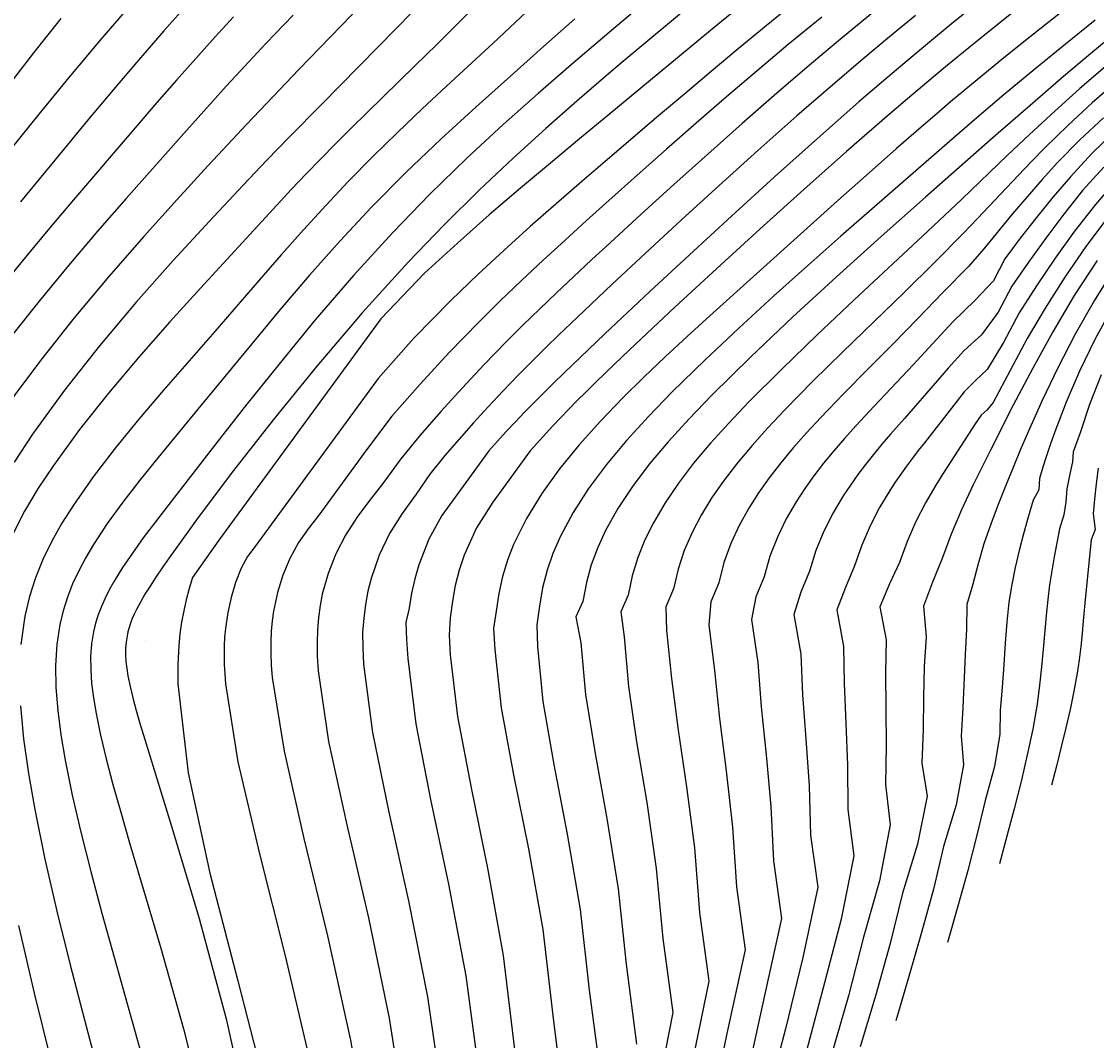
# Model space of a CAD drawing. Extents: x 2356077 to 2359823, y 225951 to 227822.
# Drawn here: x 2357104.3 to 2357171.2, y 227396.4 to 227459.7 of the extents above; entities that cross this region are included whole.
import ezdxf

# ---------------------------------------------------------------- set-up
doc = ezdxf.new("R2010")
doc.units = 0
for name, color, linetype in [('DTM Contours Major', 7, 'Continuous'), ('DTM Contours Minor', 7, 'Continuous'), ('PH Exist DTM Point', 7, 'Continuous')]:
    doc.layers.add(name, color=color, linetype=linetype)

msp = doc.modelspace()

# ---------------------------------------------------------------- linework, layer by layer
at = {"layer": 'DTM Contours Major'}
for points in [[(2357151.815, 227463), (2357147.175, 227459.177), (2357140.787, 227453.888), (2357139.035, 227452.443), (2357137.223, 227450.941), (2357135.352, 227449.37), (2357133.422, 227447.716), (2357131.435, 227445.966), (2357129.391, 227444.108), (2357126.686, 227441.267), (2357116.61, 227427.506), (2357114.98, 227425.186), (2357114.767, 227424.498), (2357114.582, 227423.806), (2357114.424, 227423.108), (2357114.294, 227422.401), (2357114.192, 227421.682), (2357114.118, 227420.949), (2357114.091, 227420.566), (2357114.072, 227420.179), (2357114.059, 227419.787), (2357114.054, 227419.389), (2357114.056, 227418.986), (2357114.065, 227418.577), (2357114.699, 227413.05), (2357116.057, 227406.821), (2357117.796, 227400.12), (2357119.571, 227393.177)], [(2357133.027, 227461.159), (2357131.599, 227459.732), (2357130.187, 227458.333), (2357128.8, 227456.973), (2357125.809, 227454.068), (2357124.839, 227453.117), (2357123.877, 227452.161), (2357122.92, 227451.19), (2357122.028, 227450.264), (2357121.13, 227449.314), (2357120.216, 227448.333), (2357118.309, 227446.262), (2357115.472, 227443.17), (2357113.563, 227441.065), (2357111.632, 227438.878), (2357109.741, 227436.642), (2357107.95, 227434.39), (2357106.32, 227432.154), (2357105.378, 227430.727), (2357104.536, 227429.304), (2357103.8, 227427.872)], [(2357114.789, 227460.938), (2357113.196, 227459.154), (2357111.619, 227457.338), (2357110.057, 227455.503), (2357108.514, 227453.66), (2357106.99, 227451.822), (2357104.283, 227448.539)], [(2357163.418, 227460.607), (2357162.134, 227459.564), (2357160.792, 227458.462), (2357159.39, 227457.295), (2357157.927, 227456.057), (2357156.4, 227454.744), (2357153.817, 227452.475), (2357151.145, 227450.078), (2357148.466, 227447.637), (2357145.86, 227445.235), (2357143.409, 227442.954), (2357140.624, 227440.34), (2357139.043, 227438.84), (2357138.079, 227437.913), (2357137.442, 227437.292), (2357136.825, 227436.683), (2357136.225, 227436.08), (2357135.636, 227435.477), (2357135.053, 227434.868), (2357134.472, 227434.248), (2357133.399, 227433.057), (2357132.458, 227431.779), (2357130.471, 227429.03), (2357129.669, 227427.559), (2357129.043, 227425.966), (2357128.793, 227425.109), (2357128.594, 227424.217), (2357128.449, 227423.283), (2357128.222, 227422.394), (2357128.28, 227421.311), (2357128.362, 227420.156), (2357128.855, 227416.1), (2357129.775, 227411.392), (2357130.889, 227406.134), (2357131.964, 227400.431), (2357132.767, 227394.386)], [(2357171.694, 227456.912), (2357170.133, 227455.571), (2357168.569, 227454.169), (2357167.009, 227452.724), (2357165.641, 227451.423), (2357162.803, 227448.705), (2357160.654, 227446.684), (2357156.09, 227442.43), (2357153.802, 227440.271), (2357151.596, 227438.14), (2357149.536, 227436.074), (2357148.304, 227434.782), (2357147.165, 227433.523), (2357146.123, 227432.284), (2357145.182, 227431.057), (2357144.346, 227429.829), (2357143.619, 227428.59), (2357143.094, 227427.526), (2357142.656, 227426.432), (2357142.308, 227425.292), (2357142.056, 227424.092), (2357141.597, 227423.049), (2357141.805, 227421.493), (2357142.075, 227418.403), (2357142.576, 227414.971), (2357143.204, 227411.193), (2357143.799, 227407.109), (2357144.203, 227402.758), (2357144.825, 227398.142), (2357143.636, 227392.05)], [(2357172.365, 227449.844), (2357171.095, 227448.373), (2357169.803, 227446.717), (2357168.587, 227445.021), (2357167.435, 227443.32), (2357166.349, 227441.631), (2357165.383, 227439.792), (2357164.371, 227438.107), (2357163.644, 227437.437), (2357162.943, 227436.73), (2357162.302, 227435.895), (2357160.467, 227433.562), (2357160.09, 227433.076), (2357159.72, 227432.591), (2357159.358, 227432.103), (2357159.004, 227431.609), (2357158.658, 227431.106), (2357158.32, 227430.59), (2357157.684, 227429.532), (2357157.095, 227428.404), (2357156.571, 227427.196), (2357156.129, 227425.903), (2357155.568, 227424.567), (2357155.017, 227423.167), (2357155.444, 227420.901), (2357155.479, 227418.603), (2357155.587, 227416.138), (2357155.69, 227413.52), (2357155.71, 227410.761), (2357156.09, 227407.885), (2357155.297, 227403.952), (2357154.249, 227399.997), (2357153.166, 227395.854)], [(2357171.455, 227437.783), (2357170.735, 227435.937), (2357170.153, 227434.166), (2357169.724, 227433), (2357169.682, 227432.377), (2357169.493, 227431.525), (2357169.326, 227430.698), (2357169.262, 227429.86), (2357169.131, 227429.087), (2357168.857, 227428.217), (2357168.691, 227427.342), (2357168.533, 227426.473), (2357168.384, 227425.603), (2357168.25, 227424.724), (2357168.134, 227423.828), (2357168.03, 227422.825), (2357167.85, 227420.727), (2357167.749, 227419.629), (2357167.626, 227418.494), (2357167.467, 227417.322), (2357167.198, 227415.767), (2357166.864, 227414.157), (2357166.478, 227412.503), (2357166.052, 227410.817), (2357165.6, 227409.108), (2357165.135, 227407.389)], [(2357104.164, 227403.563), (2357105.136, 227399.361), (2357106.179, 227395.095), (2357107.252, 227390.85), (2357109.321, 227382.769), (2357109.99, 227380.087), (2357110.588, 227377.546), (2357111.091, 227375.143), (2357111.477, 227372.876), (2357111.723, 227370.739), (2357111.806, 227368.731), (2357111.753, 227367.337), (2357111.603, 227366.003), (2357111.36, 227364.725), (2357111.028, 227363.496), (2357110.608, 227362.309), (2357110.105, 227361.158), (2357109.482, 227359.968), (2357108.771, 227358.81), (2357107.975, 227357.68), (2357107.097, 227356.575), (2357106.138, 227355.492), (2357105.103, 227354.429), (2357103.791, 227353.195)]]:
    msp.add_lwpolyline(points, dxfattribs=at)
at = {"layer": 'DTM Contours Minor'}
for points in [[(2357126.19, 227461.514), (2357121.584, 227456.761), (2357119.975, 227455.084), (2357118.329, 227453.344), (2357116.563, 227451.45), (2357115.933, 227450.769), (2357114.008, 227448.67), (2357111.931, 227446.36), (2357109.775, 227443.891), (2357107.612, 227441.314), (2357105.514, 227438.68), (2357103.554, 227436.041)], [(2357129.587, 227461.305), (2357127.657, 227459.333), (2357122.983, 227454.581), (2357121.003, 227452.563), (2357119.598, 227451.112), (2357118.11, 227449.557), (2357116.018, 227447.335), (2357113.778, 227444.894), (2357111.475, 227442.292), (2357109.192, 227439.586), (2357107.016, 227436.835), (2357105.029, 227434.096), (2357103.881, 227432.352)], [(2357147.317, 227461.905), (2357143.523, 227458.747), (2357141.662, 227457.184), (2357140.683, 227456.355), (2357138.861, 227454.792), (2357136.926, 227453.093), (2357134.895, 227451.252), (2357132.785, 227449.259), (2357130.61, 227447.11), (2357128.388, 227444.795), (2357125.527, 227441.626), (2357122.703, 227438.317), (2357120.004, 227435.004), (2357117.515, 227431.825), (2357115.326, 227428.916), (2357113.523, 227426.417), (2357113.086, 227425.79), (2357112.689, 227425.204), (2357112.33, 227424.655), (2357112.011, 227424.14), (2357111.73, 227423.655), (2357111.487, 227423.195), (2357111.351, 227422.909), (2357111.23, 227422.629), (2357111.124, 227422.355), (2357111.035, 227422.085), (2357110.96, 227421.817), (2357110.9, 227421.548), (2357110.842, 227421.171), (2357110.811, 227420.786), (2357110.808, 227420.388), (2357110.831, 227419.972), (2357110.88, 227419.533), (2357110.954, 227419.067), (2357111.086, 227418.413), (2357111.257, 227417.697), (2357111.468, 227416.913), (2357111.715, 227416.053), (2357111.998, 227415.11), (2357113.73, 227409.528), (2357115.38, 227403.986), (2357117.054, 227397.754), (2357118.538, 227391.138)], [(2357152.952, 227461.364), (2357150.636, 227459.469), (2357148.899, 227458.036), (2357147.212, 227456.632), (2357145.565, 227455.249), (2357143.948, 227453.881), (2357140.768, 227451.168), (2357139.173, 227449.798), (2357137.575, 227448.411), (2357135.969, 227446.993), (2357134.35, 227445.529), (2357132.713, 227444.006), (2357131.054, 227442.41), (2357128.72, 227440.062), (2357126.508, 227437.555), (2357118.791, 227427.016), (2357118.382, 227426.48), (2357117.994, 227425.77), (2357117.649, 227424.867), (2357117.37, 227423.948), (2357117.158, 227423.001), (2357117.015, 227422.012), (2357116.97, 227421.485), (2357116.943, 227420.942), (2357116.935, 227420.382), (2357116.946, 227419.803), (2357116.975, 227419.204), (2357117.022, 227418.584), (2357117.793, 227413.727), (2357119.13, 227408.012), (2357120.736, 227401.678), (2357122.313, 227394.964)], [(2357170.834, 227461.794), (2357168.136, 227459.662), (2357166.758, 227458.565), (2357165.382, 227457.457), (2357163.74, 227456.115), (2357162.918, 227455.434), (2357162.09, 227454.74), (2357161.252, 227454.03), (2357160.401, 227453.3), (2357158.739, 227451.855), (2357157.027, 227450.342), (2357155.28, 227448.782), (2357147.12, 227441.439), (2357145.727, 227440.17), (2357144.361, 227438.902), (2357143.026, 227437.628), (2357141.725, 227436.344), (2357140.334, 227434.904), (2357139.014, 227433.438), (2357137.789, 227431.944), (2357136.685, 227430.415), (2357135.725, 227428.849), (2357134.933, 227427.24), (2357134.552, 227426.258), (2357134.242, 227425.248), (2357134.006, 227424.199), (2357133.847, 227423.1), (2357133.682, 227422.011), (2357133.772, 227420.703), (2357134.156, 227417.077), (2357134.919, 227412.93), (2357135.851, 227408.322), (2357136.74, 227403.314), (2357137.375, 227397.966), (2357138.07, 227392.282)], [(2357111.173, 227460.842), (2357109.203, 227458.552), (2357107.279, 227456.254), (2357105.413, 227453.973), (2357103.615, 227451.737)], [(2357143.255, 227461.078), (2357141.011, 227459.168), (2357138.516, 227457.046), (2357136.465, 227455.268), (2357134.291, 227453.329), (2357132.032, 227451.236), (2357129.727, 227448.998), (2357127.416, 227446.62), (2357124.976, 227443.943), (2357122.603, 227441.189), (2357120.328, 227438.432), (2357118.18, 227435.747), (2357116.191, 227433.206), (2357113.496, 227429.729), (2357112.67, 227428.652), (2357111.914, 227427.646), (2357111.232, 227426.699), (2357110.626, 227425.804), (2357110.098, 227424.952), (2357109.799, 227424.418), (2357109.535, 227423.893), (2357109.304, 227423.375), (2357109.108, 227422.858), (2357108.946, 227422.338), (2357108.818, 227421.812), (2357108.698, 227421.06), (2357108.64, 227420.28), (2357108.643, 227419.465), (2357108.701, 227418.607), (2357108.813, 227417.7), (2357108.973, 227416.737), (2357109.251, 227415.391), (2357109.601, 227413.926), (2357110.023, 227412.331), (2357110.51, 227410.594), (2357111.061, 227408.704), (2357113.007, 227402.147), (2357114.417, 227397.144), (2357115.762, 227391.814)], [(2357117.521, 227460.024), (2357116.373, 227458.78), (2357115.169, 227457.446), (2357113.966, 227456.084), (2357112.757, 227454.696), (2357111.537, 227453.279), (2357107.574, 227448.646), (2357106.086, 227446.894), (2357104.591, 227445.101), (2357103.104, 227443.267)], [(2357121.23, 227460.135), (2357119.554, 227458.384), (2357118.737, 227457.517), (2357117.926, 227456.647), (2357117.072, 227455.717), (2357116.211, 227454.768), (2357114.435, 227452.782), (2357110.845, 227448.728), (2357109.072, 227446.7), (2357107.253, 227444.573), (2357105.429, 227442.367), (2357103.642, 227440.105)], [(2357135.702, 227460.311), (2357134.702, 227459.362), (2357133.67, 227458.396), (2357130.77, 227455.714), (2357129.256, 227454.304), (2357127.722, 227452.849), (2357126.183, 227451.347), (2357124.657, 227449.799), (2357123.254, 227448.313), (2357121.868, 227446.792), (2357120.492, 227445.243), (2357119.119, 227443.671), (2357116.352, 227440.482), (2357114.758, 227438.66), (2357113.172, 227436.837), (2357111.627, 227435.022), (2357110.156, 227433.22), (2357108.79, 227431.438), (2357107.564, 227429.682), (2357106.858, 227428.559), (2357106.228, 227427.44), (2357105.677, 227426.314), (2357105.21, 227425.17), (2357104.829, 227423.999), (2357104.54, 227422.79), (2357104.29, 227421.029)], [(2357154.093, 227460.017), (2357152.008, 227458.303), (2357150.071, 227456.679), (2357148.161, 227455.048), (2357146.28, 227453.418), (2357144.433, 227451.795), (2357142.621, 227450.188), (2357140.848, 227448.605), (2357139.467, 227447.364), (2357138.107, 227446.133), (2357136.764, 227444.898), (2357135.431, 227443.648), (2357134.104, 227442.373), (2357132.776, 227441.059), (2357130.933, 227439.164), (2357129.116, 227437.206), (2357127.36, 227435.218), (2357125.794, 227433.111), (2357122.832, 227429.066), (2357122.167, 227428.218), (2357121.553, 227427.353), (2357121.028, 227426.361), (2357120.592, 227425.323), (2357120.248, 227424.243), (2357120.005, 227423.1), (2357119.921, 227422.483), (2357119.866, 227421.842), (2357119.839, 227421.174), (2357119.84, 227420.476), (2357119.871, 227419.744), (2357119.93, 227418.976), (2357120.659, 227414.397), (2357121.898, 227408.973), (2357123.369, 227402.915), (2357124.798, 227396.435), (2357125.91, 227389.742)], [(2357157.232, 227460.268), (2357155.367, 227458.733), (2357153.457, 227457.135), (2357151.299, 227455.288), (2357149.138, 227453.402), (2357146.997, 227451.502), (2357144.901, 227449.615), (2357142.87, 227447.768), (2357140.929, 227445.987), (2357139.78, 227444.926), (2357138.668, 227443.892), (2357137.588, 227442.876), (2357136.534, 227441.869), (2357135.502, 227440.862), (2357134.484, 227439.847), (2357133.092, 227438.414), (2357131.728, 227436.958), (2357130.404, 227435.491), (2357129.13, 227434.023), (2357127.926, 227432.553), (2357126.812, 227431.032), (2357125.971, 227429.964), (2357125.178, 227428.919), (2357124.484, 227427.809), (2357123.888, 227426.651), (2357123.4, 227425.434), (2357123.034, 227424.14), (2357122.898, 227423.439), (2357122.799, 227422.708), (2357122.738, 227421.943), (2357122.715, 227421.138), (2357122.73, 227420.29), (2357122.786, 227419.395), (2357123.434, 227414.999), (2357124.56, 227409.817), (2357125.904, 227404.025), (2357127.205, 227397.795), (2357128.203, 227391.303)], [(2357159.905, 227460.107), (2357158.305, 227458.791), (2357156.638, 227457.4), (2357154.912, 227455.933), (2357152.536, 227453.869), (2357150.119, 227451.725), (2357147.711, 227449.553), (2357145.362, 227447.406), (2357143.123, 227445.337), (2357141.043, 227443.397), (2357139.312, 227441.767), (2357138.5, 227440.995), (2357137.719, 227440.244), (2357136.964, 227439.508), (2357136.23, 227438.782), (2357135.241, 227437.782), (2357134.28, 227436.785), (2357133.345, 227435.788), (2357132.433, 227434.787), (2357131.539, 227433.779), (2357130.662, 227432.759), (2357129.724, 227431.608), (2357128.877, 227430.371), (2357128, 227429.159), (2357127.209, 227427.927), (2357126.57, 227426.566), (2357126.07, 227425.116), (2357125.876, 227424.332), (2357125.726, 227423.515), (2357125.622, 227422.658), (2357125.538, 227421.781), (2357125.558, 227420.804), (2357125.601, 227419.794), (2357126.162, 227415.561), (2357127.177, 227410.612), (2357128.4, 227405.084), (2357129.584, 227399.117), (2357130.481, 227392.847)], [(2357166.316, 227460.581), (2357165.061, 227459.58), (2357163.997, 227458.724), (2357162.907, 227457.839), (2357161.784, 227456.916), (2357160.623, 227455.951), (2357159.417, 227454.935), (2357158.16, 227453.862), (2357155.633, 227451.664), (2357152.976, 227449.306), (2357150.261, 227446.858), (2357147.562, 227444.391), (2357144.953, 227441.975), (2357142.506, 227439.679), (2357141.232, 227438.47), (2357140.021, 227437.302), (2357139.436, 227436.728), (2357138.863, 227436.157), (2357137.367, 227434.614), (2357135.97, 227433.067), (2357134.797, 227431.468), (2357133.634, 227429.859), (2357132.623, 227428.269), (2357131.868, 227426.574), (2357131.557, 227425.651), (2357131.309, 227424.698), (2357131.126, 227423.705), (2357130.998, 227422.672), (2357130.931, 227421.595), (2357130.991, 227420.388), (2357131.443, 227416.549), (2357132.292, 227412.106), (2357133.314, 227407.127), (2357134.286, 227401.685), (2357134.985, 227395.849)], [(2357106.784, 227459.929), (2357105.091, 227457.783), (2357102.782, 227454.831)], [(2357138.744, 227459.912), (2357136.792, 227458.174), (2357134.731, 227456.348), (2357132.596, 227454.435), (2357130.421, 227452.438), (2357128.242, 227450.356), (2357126.094, 227448.193), (2357124.145, 227446.105), (2357122.254, 227443.977), (2357120.423, 227441.838), (2357118.654, 227439.716), (2357115.309, 227435.644), (2357112.83, 227432.64), (2357111.689, 227431.225), (2357110.631, 227429.857), (2357109.669, 227428.532), (2357108.817, 227427.242), (2357108.33, 227426.421), (2357107.896, 227425.605), (2357107.517, 227424.788), (2357107.194, 227423.964), (2357106.93, 227423.124), (2357106.724, 227422.264), (2357106.539, 227421.02), (2357106.462, 227419.719), (2357106.485, 227418.354), (2357106.598, 227416.922), (2357106.792, 227415.417), (2357107.058, 227413.837), (2357107.496, 227411.663), (2357108.03, 227409.353), (2357108.647, 227406.906), (2357109.339, 227404.321), (2357110.093, 227401.598), (2357112.056, 227394.637)], [(2357171.084, 227459.825), (2357169.239, 227458.337), (2357167.335, 227456.779), (2357165.424, 227455.192), (2357163.727, 227453.757), (2357162.019, 227452.29), (2357159.283, 227449.906), (2357155.282, 227446.4), (2357153.215, 227444.575), (2357151.078, 227442.661), (2357148.925, 227440.69), (2357146.812, 227438.698), (2357144.794, 227436.717), (2357143.323, 227435.2), (2357141.957, 227433.701), (2357140.71, 227432.212), (2357139.596, 227430.724), (2357138.628, 227429.227), (2357137.82, 227427.713), (2357137.376, 227426.685), (2357137.012, 227425.632), (2357136.732, 227424.541), (2357136.539, 227423.397), (2357136.369, 227422.248), (2357136.426, 227420.901), (2357136.755, 227417.47), (2357137.435, 227413.567), (2357138.271, 227409.244), (2357139.069, 227404.554), (2357139.634, 227399.548), (2357140.323, 227394.229)], [(2357172.395, 227459.046), (2357170.796, 227457.732), (2357169.113, 227456.31), (2357167.351, 227454.792), (2357164.749, 227452.519), (2357160.535, 227448.812), (2357157.787, 227446.376), (2357155.009, 227443.878), (2357152.277, 227441.369), (2357149.668, 227438.9), (2357147.259, 227436.521), (2357145.836, 227435.045), (2357144.534, 227433.615), (2357143.359, 227432.219), (2357142.314, 227430.842), (2357141.406, 227429.472), (2357140.638, 227428.096), (2357140.157, 227427.05), (2357139.762, 227425.978), (2357139.456, 227424.865), (2357139.242, 227423.697), (2357138.803, 227422.746), (2357139.105, 227421.134), (2357139.392, 227417.908), (2357139.993, 227414.251), (2357140.732, 227410.209), (2357141.433, 227405.828), (2357141.919, 227401.154), (2357142.574, 227396.188)], [(2357172.421, 227456.014), (2357170.893, 227454.686), (2357169.403, 227453.305), (2357167.961, 227451.888), (2357167.121, 227451.029), (2357166.293, 227450.161), (2357163.777, 227447.496), (2357162.896, 227446.581), (2357161.103, 227444.771), (2357159.221, 227442.924), (2357155.39, 227439.208), (2357153.539, 227437.382), (2357151.796, 227435.607), (2357150.743, 227434.491), (2357149.761, 227433.396), (2357148.85, 227432.315), (2357148.016, 227431.236), (2357147.26, 227430.152), (2357146.586, 227429.053), (2357146.023, 227427.979), (2357145.544, 227426.869), (2357145.156, 227425.707), (2357144.866, 227424.479), (2357144.392, 227423.353), (2357144.434, 227421.884), (2357144.752, 227418.901), (2357145.156, 227415.695), (2357145.674, 227412.18), (2357146.166, 227408.392), (2357146.489, 227404.362), (2357147.077, 227400.095), (2357145.903, 227394.45)], [(2357171.591, 227453.759), (2357170.133, 227452.382), (2357168.751, 227450.966), (2357167.785, 227449.912), (2357166.848, 227448.847), (2357165.926, 227447.772), (2357164.164, 227445.603), (2357163.201, 227444.515), (2357161.623, 227442.905), (2357160.083, 227441.303), (2357158.519, 227439.715), (2357156.964, 227438.149), (2357155.453, 227436.614), (2357154.019, 227435.12), (2357153.144, 227434.175), (2357152.318, 227433.243), (2357151.543, 227432.316), (2357150.821, 227431.387), (2357150.155, 227430.447), (2357149.547, 227429.49), (2357148.951, 227428.413), (2357148.436, 227427.292), (2357148.009, 227426.113), (2357147.681, 227424.862), (2357147.19, 227423.663), (2357147.069, 227422.248), (2357147.428, 227419.405), (2357147.736, 227416.423), (2357148.147, 227413.171), (2357148.538, 227409.676), (2357148.781, 227405.965), (2357149.329, 227402.046), (2357148.178, 227396.847), (2357147.061, 227391.409)], [(2357172.303, 227452.928), (2357170.884, 227451.534), (2357169.546, 227450.094), (2357168.466, 227448.835), (2357167.432, 227447.561), (2357166.427, 227446.279), (2357165.47, 227444.986), (2357164.755, 227443.623), (2357163.629, 227442.414), (2357162.225, 227441.082), (2357160.998, 227439.719), (2357159.762, 227438.392), (2357157.348, 227435.839), (2357156.21, 227434.611), (2357155.507, 227433.83), (2357154.836, 227433.056), (2357154.198, 227432.282), (2357153.594, 227431.501), (2357153.026, 227430.708), (2357152.494, 227429.896), (2357151.874, 227428.823), (2357151.328, 227427.697), (2357150.865, 227426.505), (2357150.498, 227425.235), (2357149.989, 227423.974), (2357149.711, 227422.585), (2357150.103, 227419.912), (2357150.316, 227417.155), (2357150.623, 227414.164), (2357150.914, 227410.961), (2357151.08, 227407.568), (2357151.582, 227403.996), (2357150.532, 227399.201), (2357149.444, 227394.275)], [(2357171.62, 227450.686), (2357170.292, 227449.242), (2357169.134, 227447.765), (2357168.009, 227446.279), (2357166.929, 227444.788), (2357165.902, 227443.294), (2357165.052, 227441.675), (2357164.01, 227440.269), (2357162.922, 227439.267), (2357161.949, 227438.19), (2357161.022, 227437.114), (2357159.22, 227435.072), (2357158.362, 227434.091), (2357157.826, 227433.464), (2357157.308, 227432.839), (2357156.808, 227432.212), (2357156.326, 227431.577), (2357155.865, 227430.929), (2357155.423, 227430.264), (2357154.789, 227429.2), (2357154.217, 227428.073), (2357153.722, 227426.873), (2357153.316, 227425.589), (2357152.786, 227424.281), (2357152.359, 227422.894), (2357152.776, 227420.416), (2357152.898, 227417.885), (2357153.103, 227415.156), (2357153.297, 227412.244), (2357153.388, 227409.168), (2357153.835, 227405.943), (2357152.912, 227401.569), (2357151.838, 227397.138), (2357150.602, 227392.504)], [(2357171.884, 227447.59), (2357170.496, 227445.745), (2357169.197, 227443.839), (2357167.982, 227441.922), (2357166.845, 227440.041), (2357165.79, 227438.053), (2357164.748, 227436.067), (2357164.371, 227435.611), (2357163.996, 227435.266), (2357163.617, 227434.729), (2357162.067, 227432.341), (2357161.619, 227431.636), (2357161.177, 227430.918), (2357160.542, 227429.818), (2357159.939, 227428.658), (2357159.389, 227427.427), (2357158.911, 227426.119), (2357158.301, 227424.782), (2357157.692, 227423.363), (2357158.086, 227421.315), (2357158.044, 227419.259), (2357158.085, 227414.754), (2357158.042, 227412.321), (2357158.349, 227409.808), (2357157.683, 227406.335), (2357156.68, 227402.844), (2357155.749, 227399.196), (2357154.664, 227395.465)], [(2357171.207, 227444.884), (2357169.787, 227442.702), (2357168.445, 227440.443), (2357167.179, 227438.157), (2357165.99, 227435.894), (2357164.574, 227433.104), (2357164.278, 227432.515), (2357163.499, 227430.936), (2357162.777, 227429.399), (2357162.13, 227427.884), (2357161.572, 227426.372), (2357160.965, 227424.898), (2357160.407, 227423.395), (2357160.569, 227421.502), (2357160.463, 227419.656), (2357160.418, 227417.734), (2357160.381, 227415.733), (2357160.302, 227413.651), (2357160.641, 227411.592), (2357160.031, 227408.609), (2357159.101, 227405.561), (2357158.329, 227402.442), (2357157.439, 227399.251), (2357156.47, 227396.01)], [(2357172.287, 227444.4), (2357171.012, 227442.378), (2357169.834, 227440.302), (2357168.756, 227438.22), (2357167.78, 227436.181), (2357166.908, 227434.233), (2357166.428, 227433.108), (2357165.978, 227432.025), (2357165.551, 227430.972), (2357165.057, 227429.731), (2357164.594, 227428.504), (2357164.171, 227427.277), (2357163.8, 227426.036), (2357163.468, 227424.779), (2357163.103, 227423.511), (2357163.093, 227421.967), (2357162.994, 227420.409), (2357162.856, 227417.087), (2357162.747, 227415.319), (2357162.891, 227413.552), (2357162.435, 227411.048), (2357161.664, 227408.464), (2357161.023, 227405.825), (2357160.293, 227403.126), (2357159.504, 227400.386), (2357158.686, 227397.627)], [(2357172.134, 227441.947), (2357171.067, 227439.981), (2357170.114, 227438.012), (2357169.28, 227436.084), (2357168.573, 227434.244), (2357168.307, 227433.488), (2357168.063, 227432.755), (2357167.836, 227432.041), (2357167.623, 227431.343), (2357167.579, 227430.632), (2357167.221, 227429.985), (2357166.916, 227428.937), (2357166.623, 227427.899), (2357166.35, 227426.86), (2357166.104, 227425.812), (2357165.893, 227424.744), (2357165.723, 227423.646), (2357165.587, 227422.402), (2357165.488, 227421.109), (2357165.402, 227419.765), (2357165.308, 227418.369), (2357165.183, 227416.918), (2357165.155, 227415.455), (2357164.821, 227413.432), (2357164.246, 227411.319), (2357163.734, 227409.171), (2357163.16, 227406.976), (2357162.545, 227404.75), (2357161.911, 227402.508)], [(2357171.271, 227431.98), (2357171.143, 227431), (2357171.045, 227430.053), (2357170.964, 227429.138), (2357171.082, 227428.171), (2357170.824, 227427.526), (2357170.48, 227424.034), (2357170.343, 227422.492), (2357170.268, 227421.703), (2357170.182, 227420.898), (2357170.08, 227420.076), (2357169.955, 227419.235), (2357169.758, 227418.129), (2357169.523, 227416.992), (2357169.259, 227415.833), (2357168.972, 227414.655), (2357168.67, 227413.466), (2357168.36, 227412.271)], [(2357104.269, 227417.219), (2357104.462, 227415.167), (2357104.767, 227413.014), (2357105.167, 227410.76), (2357105.801, 227407.681), (2357106.542, 227404.458), (2357107.366, 227401.122), (2357108.252, 227397.702), (2357109.176, 227394.23)]]:
    msp.add_lwpolyline(points, dxfattribs=at)
at = {"layer": 'PH Exist DTM Point'}
for p, q in [((2357120.496, 227453.057), (2357120.496, 227453.057)), ((2357164.507, 227452.708), (2357164.507, 227452.708)), ((2357139.388, 227436.914), (2357139.388, 227436.914)), ((2357164.662, 227432.465), (2357164.662, 227432.465)), ((2357112.029, 227421.241), (2357112.029, 227421.241))]:
    msp.add_line(p, q, dxfattribs=at)

doc.saveas('drawing.dxf')
